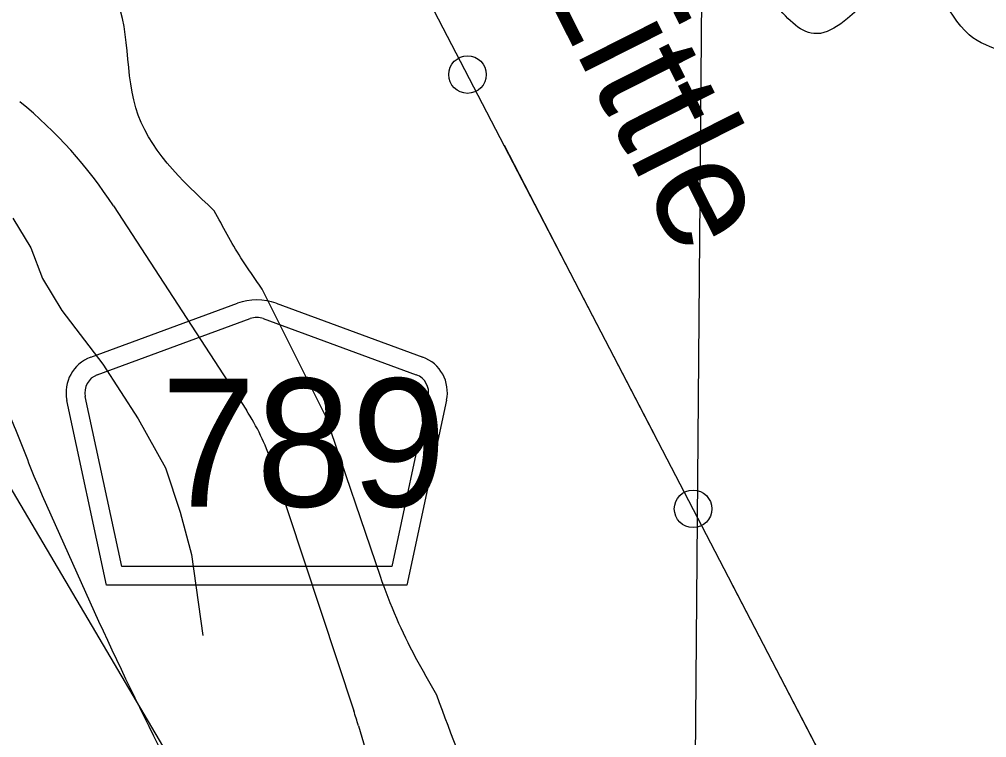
# Model space of a CAD drawing. Extents: x 408847 to 817539, y 923858 to 1151780.
# Drawn here: x 485580 to 490719, y 1052511 to 1056328 of the extents above; entities that cross this region are included whole.
import ezdxf

# ---------------------------------------------------------------- set-up
doc = ezdxf.new("R2010")
doc.units = 0
for name, color, linetype in [('County Route Divided Highway Outline and Fill', 7, 'Continuous'), ('Lakes and Ponds', 7, 'Continuous'), ('Level 12', 7, 'Continuous'), ('Level 42', 7, 'Continuous'), ('Local Roads Paved', 7, 'Continuous'), ('Narrow River Creek and Branch and Slough', 7, 'Continuous'), ('Roadshields County Roads', 7, 'Continuous'), ('Section Lines', 7, 'Continuous')]:
    doc.layers.add(name, color=color, linetype=linetype)

msp = doc.modelspace()

# ---------------------------------------------------------------- linework, layer by layer
at = {"layer": 'County Route Divided Highway Outline and Fill'}
for p, q in [((486079.4, 1055336.3), (486785.8, 1054251.4)), ((486919.3, 1053973.9), (487356.4, 1052653.7)), ((487381.2, 1052574.4), (488035.1, 1050343.5))]:
    msp.add_line(p, q, dxfattribs=at)
for centre, radius, start, end in [((484068.2, 1054026.8), 2400, 33.0681, 50.8703), ((485780.2, 1053596.7), 1200, 18.3206, 33.0679), ((485078.1, 1051899.3), 2400, 16.336, 18.3206)]:
    msp.add_arc(centre, radius, start, end, dxfattribs=at)
at = {"layer": 'Lakes and Ponds'}
msp.add_lwpolyline([(487497.9, 1053367.8), (487209.7, 1054214.3), (486870.5, 1054893.7)], dxfattribs=at)
for points in [[(481538.1, 1060563.4), (481889.3, 1059667.7), (481860.9, 1059020.1), (481818.8, 1058798.4), (481974.8, 1058443.9), (482787.1, 1057222.8), (482991.3, 1057073.9), (483105.5, 1057145.4), (483551.8, 1056851.5), (484020, 1056169.7), (484274.2, 1055946.7), (485298.8, 1054698.6), (485545, 1054182.5), (485656.3, 1053901.2)], [(486615.6, 1055310.8), (486198.3, 1055858.1), (486050.4, 1056522.4), (485966.4, 1056628.8), (485906.5, 1057024.8), (486259, 1057237.2), (486867.7, 1057454.3), (486869.8, 1057580.3), (486629.6, 1057721.3), (485950.7, 1057356.5), (485594.3, 1057352.1), (485062, 1058086.2), (484611.9, 1058849.8), (484278.3, 1059971.2), (483919.4, 1060449.7)], [(493670.3, 1048244.3), (493637, 1048250.1), (493536.9, 1048292.5), (493452.9, 1048398.8), (493529, 1048606.4), (493483, 1048724.5), (493146.9, 1049143.9), (493102.9, 1049396), (492998.8, 1049350.4), (492872.9, 1049840.8), (492691.3, 1051145), (492723.5, 1051652.6), (492974, 1051999.4), (492958.1, 1052247.3), (492637.8, 1052388.7), (491939, 1052459.8), (491818.9, 1052532.3), (492057.4, 1053069), (492013.9, 1054216.7), (491863.9, 1054437.3), (491039.2, 1055098.7), (491109.6, 1055766), (491069.6, 1055866.2), (490973.6, 1056066.5), (490625.3, 1056246), (490345.2, 1056607.1), (489800.4, 1056251.7), (489586.2, 1056418.6), (488663.3, 1057771.9)], [(486870.5, 1054893.7), (486756.9, 1055060.6), (486615.6, 1055310.8)], [(485656.3, 1053901.2), (486421.1, 1052270.2), (486903.2, 1051318.4), (487205.2, 1050465.4), (487257.2, 1050321.3), (487668.6, 1049206.8)], [(487797.4, 1052736.3), (487584.6, 1053144.4), (487497.9, 1053367.8)], [(489248.3, 1049458.6), (489194.2, 1049668.6), (489038.9, 1049823.5), (488754.7, 1050114.6), (488658.7, 1050333), (488758.8, 1050386.5), (489083.1, 1050209.1), (489531.6, 1050173.1), (489619.7, 1050304.7), (489531.7, 1050419), (488706.9, 1050654.6), (488290.8, 1051376.2), (487797.4, 1052736.3)]]:
    msp.add_spline(points, degree=3, dxfattribs=at)
at = {"layer": 'Level 12'}
for centre in [(487960.8, 1056034), (489159.3, 1053726.7)]:
    msp.add_circle(centre, 99.8, dxfattribs=at)
at = {"layer": 'Local Roads Paved'}
msp.add_lwpolyline([(485544.4, 1055270.9), (485641.2, 1055113.4), (485701.8, 1054949.9), (485804.7, 1054780.3), (486022.6, 1054495.7), (486210.3, 1054205), (486355.6, 1053944.5), (486434.3, 1053708.3), (486494.8, 1053484.2), (486555.4, 1053054.2)], dxfattribs=at)
at = {"layer": 'Narrow River Creek and Branch and Slough'}
for points in [[(490280.6, 1051568), (487084.7, 1057720.6), (485581.5, 1059428.1), (483522.3, 1061773.5), (483007.5, 1062834.3), (482853, 1063133), (482087, 1064025.6), (481376.6, 1064839.5)], [(488560.1, 1054880.3), (488156.7, 1055656.8)], [(488963.4, 1054103.8), (488560.1, 1054880.3)], [(489758.6, 1052573), (489355.2, 1053349.5)], [(490161.9, 1051796.5), (489758.6, 1052573)]]:
    msp.add_lwpolyline(points, dxfattribs=at)
at = {"layer": 'Roadshields County Roads'}
for p, q in [((485958.6, 1054532.6), (486738, 1054818.9)), ((486944.9, 1054818.9), (487722.9, 1054533.1)), ((485993.1, 1054438.7), (486806.9, 1054737.7)), ((486875.9, 1054737.7), (487688.4, 1054439.2)), ((486042.6, 1053320.8), (485832, 1054302.9)), ((486123.4, 1053420.8), (485929.8, 1054323.9)), ((487751.7, 1054324.4), (487558, 1053420.8)), ((487849.5, 1054303.4), (487638.8, 1053320.8)), ((487558, 1053420.8), (486123.4, 1053420.8)), ((487638.8, 1053320.8), (486042.6, 1053320.8))]:
    msp.add_line(p, q, dxfattribs=at)
for centre, radius, start, end in [((486841.4, 1054537.3), 300, 69.827, 110.173), ((486841.4, 1054643.9), 100, 69.827, 110.173), ((486027.6, 1054344.8), 200, 110.173, 192.0999), ((487653.9, 1054345.3), 200, 347.9001, 69.827), ((486027.6, 1054344.8), 100, 110.173, 192.0999), ((487653.9, 1054345.3), 100, 347.9001, 69.827)]:
    msp.add_arc(centre, radius, start, end, dxfattribs=at)
at = {"layer": 'Section Lines'}
msp.add_line((489207.5, 1056786), (489160.3, 1051329.1), dxfattribs=at)
msp.add_lwpolyline([(483771.9, 1056822.8), (487057.9, 1051250)], dxfattribs=at)

# ---------------------------------------------------------------- texts
at = {"layer": 'Level 42'}
msp.add_text('Little', height=600, rotation=296.7748, dxfattribs=at).set_placement((488330.3, 1056558.8))
at = {"layer": 'Roadshields County Roads'}
msp.add_text('789', height=680, dxfattribs=at).set_placement((486331.4, 1053739))

doc.saveas('drawing.dxf')
